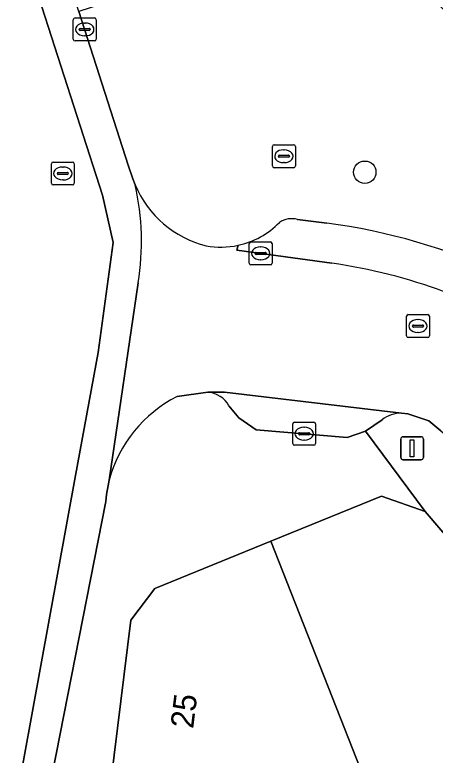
# Model space of a CAD drawing. Extents: x 160349 to 161355, y 381727 to 382854.
# Drawn here: x 160912.39 to 160930.73, y 382607.47 to 382639.78 of the extents above; entities that cross this region are included whole.
import ezdxf

# ---------------------------------------------------------------- set-up
doc = ezdxf.new("R2010")
doc.units = 0
for name, color, linetype in [('IMGEO_Boom', 7, 'Continuous'), ('IMGEO_Kolk', 7, 'Continuous'), ('IMGEO_Lichtmast', 7, 'Continuous'), ('IMGEO_Pand', 7, 'Continuous'), ('IMGEO_Pand_nummerreeks', 7, 'Continuous'), ('IMGEO_Parkeervlak_open', 7, 'Continuous'), ('IMGEO_Rijbaan_lokaal_gesloten', 7, 'Continuous'), ('IMGEO_Rijbaan_lokaal_open', 7, 'Continuous'), ('IMGEO_Rioolput', 7, 'Continuous'), ('IMGEO_Voetpad_open', 7, 'Continuous')]:
    doc.layers.add(name, color=color, linetype=linetype)

msp = doc.modelspace()

# ---------------------------------------------------------------- linework, layer by layer
at = {"layer": 'IMGEO_Boom'}
msp.add_circle((160927.658, 382632.915), 0.489, dxfattribs=at)
at = {"layer": 'IMGEO_Kolk'}
for p, q in [((160914.945, 382638.719), (160914.945, 382639.571)), ((160915.02, 382639.645), (160915.872, 382639.645)), ((160915.946, 382639.571), (160915.946, 382638.719)), ((160915.204, 382639.139), (160915.204, 382639.151)), ((160915.247, 382639.188), (160915.645, 382639.188)), ((160915.433, 382639.425), (160915.458, 382639.425)), ((160915.688, 382639.151), (160915.688, 382639.139)), ((160915.642, 382639.102), (160915.244, 382639.102)), ((160915.456, 382638.865), (160915.431, 382638.865)), ((160915.872, 382638.645), (160915.02, 382638.645)), ((160922.618, 382628.946), (160922.618, 382629.798)), ((160922.693, 382629.872), (160923.545, 382629.872)), ((160923.619, 382629.798), (160923.619, 382628.946)), ((160923.106, 382629.652), (160923.131, 382629.652)), ((160922.877, 382629.366), (160922.877, 382629.378)), ((160923.315, 382629.329), (160922.917, 382629.329)), ((160922.92, 382629.415), (160923.318, 382629.415)), ((160923.361, 382629.378), (160923.361, 382629.366)), ((160923.545, 382628.872), (160922.693, 382628.872)), ((160923.129, 382629.092), (160923.104, 382629.092)), ((160924.514, 382621.077), (160924.514, 382621.929)), ((160924.589, 382622.003), (160925.441, 382622.003)), ((160925.002, 382621.783), (160925.027, 382621.783)), ((160925.515, 382621.929), (160925.515, 382621.077)), ((160924.773, 382621.497), (160924.773, 382621.509)), ((160925.211, 382621.46), (160924.813, 382621.46)), ((160924.816, 382621.546), (160925.214, 382621.546)), ((160925.257, 382621.509), (160925.257, 382621.497)), ((160925.025, 382621.223), (160925, 382621.223)), ((160925.441, 382621.003), (160924.589, 382621.003))]:
    msp.add_line(p, q, dxfattribs=at)
for points in [[(160914.945, 382638.719), (160914.945, 382639.571)], [(160915.02, 382639.645), (160915.872, 382639.645)], [(160915.946, 382639.571), (160915.946, 382638.719)], [(160915.872, 382638.645), (160915.02, 382638.645)], [(160922.618, 382628.946), (160922.618, 382629.798)], [(160922.693, 382629.872), (160923.545, 382629.872)], [(160923.619, 382629.798), (160923.619, 382628.946)], [(160923.545, 382628.872), (160922.693, 382628.872)], [(160924.514, 382621.077), (160924.514, 382621.929)], [(160924.589, 382622.003), (160925.441, 382622.003)], [(160925.515, 382621.929), (160925.515, 382621.077)], [(160925.441, 382621.003), (160924.589, 382621.003)]]:
    msp.add_lwpolyline(points, dxfattribs=at)
for centre, radius, start, end in [((160915.022, 382639.569), 0.0765, 91.552, 178.448), ((160915.022, 382639.569), 0.0765, 91.552, 178.448), ((160915.87, 382639.569), 0.0765, 1.552, 88.448), ((160915.87, 382639.569), 0.0765, 1.552, 88.448), ((160915.244, 382639.148), 0.0403, 85.8775, 175.7526), ((160915.649, 382639.15), 0.0386, 1.7309, 96.639), ((160915.241, 382639.138), 0.0366, 178.938, 274.7102), ((160915.645, 382639.145), 0.043, 264.8664, 352.4533), ((160915.022, 382638.721), 0.0765, 181.552, 268.448), ((160915.022, 382638.721), 0.0765, 181.552, 268.448), ((160915.87, 382638.721), 0.0765, 271.552, 358.448), ((160915.87, 382638.721), 0.0765, 271.552, 358.448), ((160922.695, 382629.796), 0.0765, 91.552, 178.448), ((160922.695, 382629.796), 0.0765, 91.552, 178.448), ((160923.543, 382629.796), 0.0765, 1.552, 88.448), ((160923.543, 382629.796), 0.0765, 1.552, 88.448), ((160922.917, 382629.375), 0.0403, 85.8775, 175.7526), ((160922.914, 382629.365), 0.0366, 178.938, 274.7102), ((160923.318, 382629.372), 0.043, 264.8664, 352.4533), ((160923.322, 382629.377), 0.0386, 1.7309, 96.639), ((160922.695, 382628.948), 0.0765, 181.552, 268.448), ((160922.695, 382628.948), 0.0765, 181.552, 268.448), ((160923.543, 382628.948), 0.0765, 271.552, 358.448), ((160923.543, 382628.948), 0.0765, 271.552, 358.448), ((160924.591, 382621.927), 0.0765, 91.552, 178.448), ((160924.591, 382621.927), 0.0765, 91.552, 178.448), ((160925.439, 382621.927), 0.0765, 1.552, 88.448), ((160925.439, 382621.927), 0.0765, 1.552, 88.448), ((160924.813, 382621.506), 0.0403, 85.8775, 175.7526), ((160924.81, 382621.496), 0.0366, 178.938, 274.7102), ((160925.214, 382621.503), 0.043, 264.8664, 352.4533), ((160925.218, 382621.508), 0.0386, 1.7309, 96.639), ((160924.591, 382621.079), 0.0765, 181.552, 268.448), ((160924.591, 382621.079), 0.0765, 181.552, 268.448), ((160925.439, 382621.079), 0.0765, 271.552, 358.448), ((160925.439, 382621.079), 0.0765, 271.552, 358.448)]:
    msp.add_arc(centre, radius, start, end, dxfattribs=at)
for centre, major_axis, ratio, start_param, end_param in [((160915.432, 382639.145), (-0.387, 0.002), 0.722429, 4.712389, 7.853982), ((160915.457, 382639.145), (-0.39, 0.002), 0.717154, 1.570796, 4.712389), ((160923.105, 382629.372), (-0.387, 0.002), 0.722429, 4.712389, 7.853982), ((160923.13, 382629.372), (-0.39, 0.002), 0.717154, 1.570796, 4.712389), ((160925.001, 382621.503), (-0.387, 0.002), 0.722429, 4.712389, 7.853982), ((160925.026, 382621.503), (-0.39, 0.002), 0.717154, 1.570796, 4.712389)]:
    msp.add_ellipse(centre, major_axis=major_axis, ratio=ratio, start_param=start_param, end_param=end_param, dxfattribs=at)
at = {"layer": 'IMGEO_Lichtmast'}
for p, q in [((160929.226, 382620.468), (160929.226, 382621.268)), ((160929.226, 382621.268), (160929.226, 382620.468)), ((160929.326, 382621.368), (160930.116, 382621.368)), ((160930.116, 382621.368), (160929.326, 382621.368)), ((160930.216, 382621.268), (160930.216, 382620.468)), ((160930.216, 382620.468), (160930.216, 382621.268)), ((160930.116, 382620.368), (160929.326, 382620.368)), ((160929.326, 382620.368), (160930.116, 382620.368))]:
    msp.add_line(p, q, dxfattribs=at)
msp.add_lwpolyline([(160929.646, 382621.243), (160929.796, 382621.243), (160929.796, 382620.493), (160929.646, 382620.493), (160929.646, 382621.243)], dxfattribs=at)
for centre, start, end in [((160929.326, 382621.268), 90, 180), ((160929.326, 382621.268), 90, 180), ((160930.116, 382621.268), 0, 90), ((160930.116, 382621.268), 360, 90), ((160929.326, 382620.468), 180, 270), ((160929.326, 382620.468), 180, 270), ((160930.116, 382620.468), 270, 0), ((160930.116, 382620.468), 270, 0)]:
    msp.add_arc(centre, 0.1, start, end, dxfattribs=at)
at = {"layer": 'IMGEO_Pand'}
for points in [[(160923.567, 382616.812), (160928.906, 382603.217), (160937.194, 382610.025), (160930.286, 382618.107), (160928.393, 382618.774)], [(160923.567, 382616.812), (160918.495, 382614.751), (160917.448, 382613.359), (160916.587, 382606.293), (160925.494, 382605.208), (160928.543, 382602.919), (160928.906, 382603.217)]]:
    msp.add_lwpolyline(points, close=True, dxfattribs=at)
at = {"layer": 'IMGEO_Parkeervlak_open'}
for points in [[(160925.999, 382630.691), (160924.73, 382630.853)], [(160922.132, 382629.725), (160922.081, 382629.509), (160926.215, 382628.947)], [(160929.263, 382622.399), (160921.542, 382623.309), (160920.818, 382623.319)], [(160921.736, 382622.726), (160922.164, 382622.203), (160922.922, 382621.677), (160926.894, 382621.344), (160927.696, 382621.618), (160928.411, 382622.108)]]:
    msp.add_lwpolyline(points, dxfattribs=at)
for centre, radius, start, end in [((160924.473, 382629.936), 0.953, 74.3423, 124.1597), ((160921.383, 382633.21), 3.565, 282.1219, 315.777), ((160922.573, 382604.543), 26.372, 65.0734, 82.5344), ((160922.742, 382604.918), 24.278, 69.7903, 81.7754), ((160920.699, 382622.127), 1.198, 30.0003, 84.2772), ((160929.246, 382621.055), 1.344, 89.2875, 128.4276)]:
    msp.add_arc(centre, radius, start, end, dxfattribs=at)
at = {"layer": 'IMGEO_Rijbaan_lokaal_gesloten'}
for points in [[(160917.646, 382632.358), (160917.546, 382632.621), (160917.343, 382633.223), (160915.189, 382639.923), (160912.788, 382647.225), (160910.263, 382654.905), (160907.929, 382662.054), (160906.767, 382665.612), (160906.727, 382665.718), (160905.895, 382668.391), (160905.31, 382670.147), (160893.92, 382704.918), (160893.852, 382705.136), (160892.016, 382710.855), (160890.566, 382710.367), (160893.108, 382702.497), (160901.141, 382678.071), (160911.338, 382647.054), (160916.223, 382631.907), (160916.682, 382629.841), (160916.026, 382625.054), (160915.043, 382619.677), (160910.879, 382596.956), (160909.543, 382590.278)], [(160909.543, 382590.278), (160910.879, 382596.956), (160915.043, 382619.677), (160916.026, 382625.054), (160916.682, 382629.841), (160916.223, 382631.907), (160911.338, 382647.054), (160901.141, 382678.071), (160893.108, 382702.497)], [(160916.396, 382618.852), (160916.508, 382619.483), (160917.775, 382628.091)], [(160891.354, 382449.993), (160892.217, 382455.785), (160892.418, 382456.79), (160893.762, 382465.789), (160894.384, 382469.749), (160895.687, 382478.08), (160897.101, 382487.392), (160898.8, 382499.206), (160898.906, 382500), (160899.314, 382503.402), (160899.377, 382503.923), (160900.695, 382514.285), (160901.078, 382517.297), (160901.542, 382520.947), (160901.603, 382521.426), (160906.442, 382560.137), (160906.458, 382560.266), (160906.916, 382563.998), (160906.975, 382564.48), (160908.15, 382574.064), (160909.071, 382579.832), (160913.863, 382605.818), (160916.358, 382618.538), (160916.396, 382618.852)]]:
    msp.add_lwpolyline(points, dxfattribs=at)
msp.add_arc((160906.573, 382629.888), 11.345, 350.8871, 12.5762, dxfattribs=at)
at = {"layer": 'IMGEO_Rijbaan_lokaal_open'}
for points in [[(160926.215, 382628.947), (160922.081, 382629.509), (160922.132, 382629.725)], [(160917.775, 382628.091), (160916.508, 382619.483)], [(160919.472, 382623.122), (160920.818, 382623.319), (160921.542, 382623.309), (160929.263, 382622.399), (160929.543, 382622.366), (160930.455, 382622.063), (160930.98, 382621.632), (160937.335, 382616.395), (160943.026, 382609.884), (160946.54, 382612.867), (160945.664, 382613.88), (160943.279, 382616.637), (160942.657, 382617.371), (160940.984, 382619.326), (160936.93, 382623.913)]]:
    msp.add_lwpolyline(points, dxfattribs=at)
for centre, radius, start, end in [((160906.573, 382629.888), 11.345, 350.8871, 12.5762), ((160921.833, 382634.108), 4.538, 202.6804, 256.0896), ((160921.381, 382633.232), 3.586, 259.7307, 282.0828), ((160922.742, 382604.918), 24.278, 69.7903, 81.7754), ((160922.085, 382617.967), 5.779, 116.8789, 164.7948)]:
    msp.add_arc(centre, radius, start, end, dxfattribs=at)
at = {"layer": 'IMGEO_Rioolput'}
for p, q in [((160923.63, 382633.187), (160923.63, 382634.039)), ((160923.705, 382634.113), (160924.557, 382634.113)), ((160924.631, 382634.039), (160924.631, 382633.187)), ((160923.932, 382633.656), (160924.33, 382633.656)), ((160924.118, 382633.893), (160924.143, 382633.893)), ((160914.062, 382633.36), (160914.914, 382633.36)), ((160923.889, 382633.607), (160923.889, 382633.619)), ((160924.327, 382633.57), (160923.929, 382633.57)), ((160924.141, 382633.333), (160924.116, 382633.333)), ((160924.373, 382633.619), (160924.373, 382633.607)), ((160913.987, 382632.434), (160913.987, 382633.286)), ((160914.475, 382633.14), (160914.5, 382633.14)), ((160914.988, 382633.286), (160914.988, 382632.434)), ((160924.557, 382633.113), (160923.705, 382633.113)), ((160914.246, 382632.854), (160914.246, 382632.866)), ((160914.684, 382632.817), (160914.286, 382632.817)), ((160914.289, 382632.903), (160914.687, 382632.903)), ((160914.73, 382632.866), (160914.73, 382632.854)), ((160914.914, 382632.36), (160914.062, 382632.36)), ((160914.498, 382632.58), (160914.473, 382632.58)), ((160929.479, 382625.775), (160929.479, 382626.627)), ((160929.554, 382626.701), (160930.406, 382626.701)), ((160930.48, 382626.627), (160930.48, 382625.775)), ((160929.781, 382626.244), (160930.179, 382626.244)), ((160929.967, 382626.481), (160929.992, 382626.481)), ((160929.738, 382626.195), (160929.738, 382626.207)), ((160930.176, 382626.158), (160929.778, 382626.158)), ((160929.99, 382625.921), (160929.965, 382625.921)), ((160930.222, 382626.207), (160930.222, 382626.195)), ((160930.406, 382625.701), (160929.554, 382625.701))]:
    msp.add_line(p, q, dxfattribs=at)
for points in [[(160923.63, 382633.187), (160923.63, 382634.039)], [(160923.705, 382634.113), (160924.557, 382634.113)], [(160924.631, 382634.039), (160924.631, 382633.187)], [(160914.062, 382633.36), (160914.914, 382633.36)], [(160913.987, 382632.434), (160913.987, 382633.286)], [(160914.988, 382633.286), (160914.988, 382632.434)], [(160924.557, 382633.113), (160923.705, 382633.113)], [(160914.914, 382632.36), (160914.062, 382632.36)], [(160929.479, 382625.775), (160929.479, 382626.627)], [(160929.554, 382626.701), (160930.406, 382626.701)], [(160930.48, 382626.627), (160930.48, 382625.775)], [(160930.406, 382625.701), (160929.554, 382625.701)]]:
    msp.add_lwpolyline(points, dxfattribs=at)
for centre, radius, start, end in [((160923.707, 382634.037), 0.0765, 91.552, 178.448), ((160923.707, 382634.037), 0.0765, 91.552, 178.448), ((160924.555, 382634.037), 0.0765, 1.552, 88.448), ((160924.555, 382634.037), 0.0765, 1.552, 88.448), ((160923.929, 382633.616), 0.0403, 85.8775, 175.7526), ((160924.334, 382633.618), 0.0386, 1.7309, 96.639), ((160914.064, 382633.284), 0.0765, 91.552, 178.448), ((160914.064, 382633.284), 0.0765, 91.552, 178.448), ((160914.912, 382633.284), 0.0765, 1.552, 88.448), ((160914.912, 382633.284), 0.0765, 1.552, 88.448), ((160923.926, 382633.606), 0.0366, 178.938, 274.7102), ((160924.33, 382633.613), 0.043, 264.8664, 352.4533), ((160923.707, 382633.189), 0.0765, 181.552, 268.448), ((160923.707, 382633.189), 0.0765, 181.552, 268.448), ((160924.555, 382633.189), 0.0765, 271.552, 358.448), ((160924.555, 382633.189), 0.0765, 271.552, 358.448), ((160914.286, 382632.863), 0.0403, 85.8775, 175.7526), ((160914.283, 382632.853), 0.0366, 178.938, 274.7102), ((160914.687, 382632.86), 0.043, 264.8664, 352.4533), ((160914.691, 382632.865), 0.0386, 1.7309, 96.639), ((160914.064, 382632.436), 0.0765, 181.552, 268.448), ((160914.064, 382632.436), 0.0765, 181.552, 268.448), ((160914.912, 382632.436), 0.0765, 271.552, 358.448), ((160914.912, 382632.436), 0.0765, 271.552, 358.448), ((160929.556, 382626.625), 0.0765, 91.552, 178.448), ((160929.556, 382626.625), 0.0765, 91.552, 178.448), ((160930.404, 382626.625), 0.0765, 1.552, 88.448), ((160930.404, 382626.625), 0.0765, 1.552, 88.448), ((160929.778, 382626.204), 0.0403, 85.8775, 175.7526), ((160930.183, 382626.206), 0.0386, 1.7309, 96.639), ((160929.775, 382626.194), 0.0366, 178.938, 274.7102), ((160930.179, 382626.201), 0.043, 264.8664, 352.4533), ((160929.556, 382625.777), 0.0765, 181.552, 268.448), ((160929.556, 382625.777), 0.0765, 181.552, 268.448), ((160930.404, 382625.777), 0.0765, 271.552, 358.448), ((160930.404, 382625.777), 0.0765, 271.552, 358.448)]:
    msp.add_arc(centre, radius, start, end, dxfattribs=at)
for centre, major_axis, ratio, start_param, end_param in [((160924.117, 382633.613), (-0.387, 0.002), 0.722429, 4.712389, 7.853982), ((160924.142, 382633.613), (-0.39, 0.002), 0.717154, 1.570796, 4.712389), ((160914.474, 382632.86), (-0.387, 0.002), 0.722429, 4.712389, 7.853982), ((160914.499, 382632.86), (-0.39, 0.002), 0.717154, 1.570796, 4.712389), ((160929.966, 382626.201), (-0.387, 0.002), 0.722429, 4.712389, 7.853982), ((160929.991, 382626.201), (-0.39, 0.002), 0.717154, 1.570796, 4.712389)]:
    msp.add_ellipse(centre, major_axis=major_axis, ratio=ratio, start_param=start_param, end_param=end_param, dxfattribs=at)
at = {"layer": 'IMGEO_Voetpad_open'}
for points in [[(160947.212, 382624.295), (160912.986, 382657.691), (160910.263, 382654.905), (160912.788, 382647.225), (160913.776, 382647.55), (160916.177, 382640.248), (160915.189, 382639.923), (160917.343, 382633.223), (160917.546, 382632.621), (160917.646, 382632.358)], [(160924.73, 382630.853), (160925.999, 382630.691)], [(160920.818, 382623.319), (160919.472, 382623.122)], [(160928.393, 382618.774), (160930.286, 382618.107), (160927.696, 382621.618), (160926.894, 382621.344), (160922.922, 382621.677), (160922.164, 382622.203), (160921.736, 382622.726)], [(160930.98, 382621.632), (160930.455, 382622.063), (160929.543, 382622.366), (160929.263, 382622.399)], [(160928.411, 382622.108), (160927.696, 382621.618), (160930.286, 382618.107), (160937.194, 382610.025), (160941.331, 382605.186), (160945.452, 382600.364), (160949.514, 382595.612), (160953.65, 382590.773), (160957.743, 382585.985), (160961.999, 382581.006), (160966.103, 382576.206), (160970.39, 382571.189), (160974.509, 382566.371), (160975.075, 382565.843), (160977.275, 382563.792), (160981.474, 382559.807), (160986.285, 382555.24), (160990.245, 382552.874), (160997.768, 382549.068), (161001.046, 382547.459), (161002.835, 382546.797)], [(160916.508, 382619.483), (160916.396, 382618.852), (160916.358, 382618.538), (160913.863, 382605.818), (160909.071, 382579.832)], [(160909.369, 382548.218), (160910.027, 382553.458), (160910.655, 382558.469), (160911.6, 382565.372), (160912.473, 382572.537), (160913.331, 382579.572), (160914.181, 382586.554), (160914.901, 382592.456), (160915.741, 382599.352), (160916.587, 382606.293), (160917.448, 382613.359), (160918.495, 382614.751), (160923.567, 382616.812), (160928.393, 382618.774)]]:
    msp.add_lwpolyline(points, dxfattribs=at)
for centre, radius, start, end in [((160921.833, 382634.108), 4.538, 202.6804, 256.0896), ((160924.473, 382629.936), 0.953, 74.3423, 124.1597), ((160921.383, 382633.21), 3.565, 282.1219, 315.777), ((160922.573, 382604.543), 26.372, 65.0734, 82.5344), ((160921.381, 382633.232), 3.586, 259.7307, 282.0828), ((160920.699, 382622.127), 1.198, 30.0003, 84.2772), ((160922.085, 382617.967), 5.779, 116.8789, 164.7948), ((160929.246, 382621.055), 1.344, 89.2875, 128.4276)]:
    msp.add_arc(centre, radius, start, end, dxfattribs=at)

# ---------------------------------------------------------------- texts
at = {"layer": 'IMGEO_Pand_nummerreeks'}
msp.add_text('25', height=1, rotation=83.0527, dxfattribs=at).set_placement((160920.173, 382608.608))

doc.saveas('drawing.dxf')
